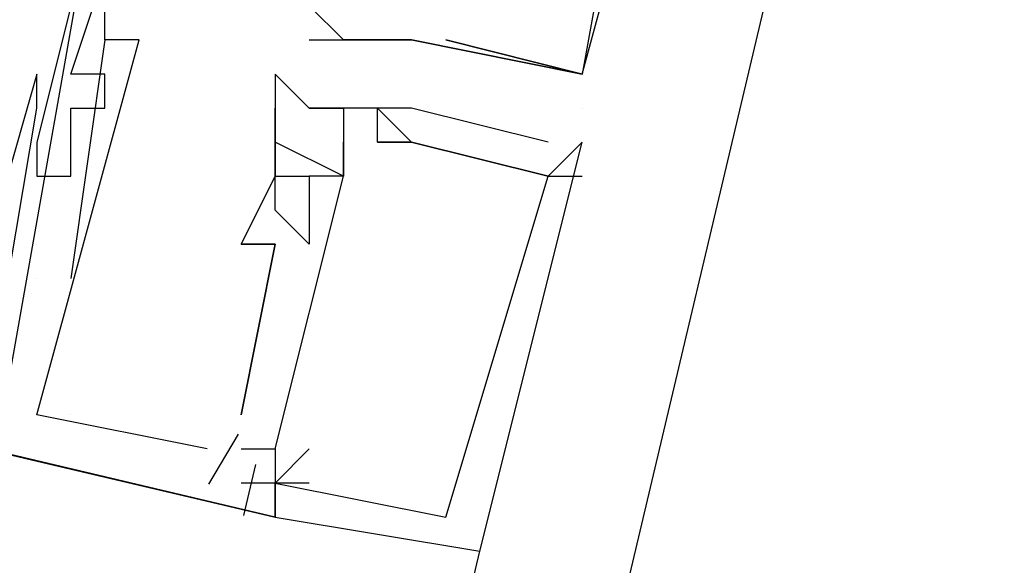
# Model space of a CAD drawing. Header units: feet. Extents: x -79 to 198, y -22 to 181.
# Tile 277 of 318: x 122.14 to 122.525, y 136.972 to 137.186. Entities that reach past the tile are written whole.
import ezdxf

# ---------------------------------------------------------------- set-up
doc = ezdxf.new("R2010")
doc.units = ezdxf.units.FT
doc.layers.add('A-LINEA', color=7, linetype='CONTINUOUS')

msp = doc.modelspace()

# ---------------------------------------------------------------- linework, layer by layer
at = {"layer": 'A-LINEA'}
for p, q in [((122.1733, 137.1778), (122.1733, 137.1778)), ((122.1733, 137.1778), (122.1733, 137.1778)), ((122.1733, 137.1778), (122.1733, 137.1778)), ((122.1733, 137.1778), (122.1733, 137.1778)), ((122.1733, 137.1778), (122.1733, 137.1778)), ((122.1733, 137.1778), (122.1733, 137.1778)), ((122.1733, 137.1778), (122.1733, 137.1778)), ((122.1733, 137.1778), (122.1733, 137.1778)), ((122.1733, 137.1778), (122.1733, 137.1778)), ((122.1733, 137.1778), (122.1733, 137.1778)), ((122.1733, 137.1778), (122.1733, 137.1778)), ((122.1733, 137.1778), (122.1733, 137.1778)), ((122.1867, 137.1778), (122.1867, 137.1778)), ((122.1867, 137.1778), (122.1867, 137.1778)), ((122.1867, 137.1778), (122.1867, 137.1778)), ((122.1867, 137.1778), (122.1867, 137.1778)), ((122.1867, 137.1778), (122.1867, 137.1778)), ((122.1867, 137.1778), (122.1867, 137.1778)), ((122.1867, 137.1778), (122.1867, 137.1778)), ((122.1867, 137.1778), (122.1867, 137.1778)), ((122.1867, 137.1778), (122.1867, 137.1778)), ((122.2533, 137.1778), (122.2533, 137.1778)), ((122.2533, 137.1778), (122.2533, 137.1778)), ((122.2533, 137.1778), (122.2533, 137.1778)), ((122.2667, 137.1778), (122.2667, 137.1778)), ((122.2667, 137.1778), (122.2667, 137.1778)), ((122.2667, 137.1778), (122.2667, 137.1778)), ((122.2667, 137.1778), (122.2667, 137.1778)), ((122.28, 137.1778), (122.28, 137.1778)), ((122.28, 137.1778), (122.28, 137.1778)), ((122.28, 137.1778), (122.28, 137.1778)), ((122.28, 137.1778), (122.28, 137.1778)), ((122.2933, 137.1778), (122.2933, 137.1778)), ((122.2933, 137.1778), (122.2933, 137.1778)), ((122.2933, 137.1778), (122.2933, 137.1778)), ((122.2933, 137.1778), (122.2933, 137.1778)), ((122.3067, 137.1778), (122.3067, 137.1778)), ((122.3067, 137.1778), (122.3067, 137.1778)), ((122.3067, 137.1778), (122.3067, 137.1778)), ((122.3067, 137.1778), (122.3067, 137.1778)), ((122.1467, 137.1644), (122.1467, 137.1644)), ((122.1467, 137.1644), (122.1467, 137.1644)), ((122.1467, 137.1644), (122.1467, 137.1644)), ((122.1467, 137.1644), (122.1467, 137.1644)), ((122.1467, 137.1644), (122.1467, 137.1644)), ((122.1467, 137.1644), (122.1467, 137.1644)), ((122.16, 137.1644), (122.16, 137.1644)), ((122.16, 137.1644), (122.16, 137.1644)), ((122.16, 137.1644), (122.16, 137.1644)), ((122.1733, 137.1644), (122.1733, 137.1644)), ((122.1733, 137.1644), (122.1733, 137.1644)), ((122.1733, 137.1644), (122.1733, 137.1644)), ((122.1733, 137.1644), (122.1733, 137.1644)), ((122.1733, 137.1644), (122.1733, 137.1644)), ((122.1733, 137.1644), (122.1733, 137.1644)), ((122.1733, 137.1644), (122.1733, 137.1644)), ((122.1733, 137.1644), (122.1733, 137.1644)), ((122.1733, 137.1644), (122.1733, 137.1644)), ((122.24, 137.1644), (122.24, 137.1644)), ((122.24, 137.1644), (122.24, 137.1644)), ((122.24, 137.1644), (122.24, 137.1644)), ((122.24, 137.1644), (122.24, 137.1644)), ((122.24, 137.1644), (122.24, 137.1644)), ((122.24, 137.1644), (122.24, 137.1644)), ((122.24, 137.1644), (122.24, 137.1644)), ((122.24, 137.1644), (122.24, 137.1644)), ((122.36, 137.1644), (122.36, 137.1644)), ((122.36, 137.1644), (122.36, 137.1644)), ((122.36, 137.1644), (122.36, 137.1644)), ((122.36, 137.1644), (122.36, 137.1644)), ((122.36, 137.1644), (122.36, 137.1644)), ((122.36, 137.1644), (122.36, 137.1644)), ((122.36, 137.1644), (122.36, 137.1644)), ((121.56, 137.1511), (122.24, 136.9911)), ((121.56, 137.1511), (122.24, 136.9911)), ((121.56, 137.1511), (122.24, 136.9911)), ((122.24, 136.9911), (121.56, 137.1511)), ((122.24, 136.9911), (121.56, 137.1511)), ((122.24, 136.9911), (121.56, 137.1511)), ((122.1467, 137.1511), (122.1467, 137.1511)), ((122.1467, 137.1511), (122.1467, 137.1511)), ((122.1467, 137.1511), (122.1467, 137.1511)), ((122.1467, 137.1511), (122.1467, 137.1511)), ((122.1467, 137.1511), (122.1467, 137.1511)), ((122.1467, 137.1511), (122.1467, 137.1511)), ((122.16, 137.1511), (122.16, 137.1511)), ((122.16, 137.1511), (122.16, 137.1511)), ((122.16, 137.1511), (122.16, 137.1511)), ((122.1733, 137.1511), (122.1733, 137.1511)), ((122.1733, 137.1511), (122.1733, 137.1511)), ((122.1733, 137.1511), (122.1733, 137.1511)), ((122.24, 137.1511), (122.24, 137.1511)), ((122.24, 137.1511), (122.24, 137.1511)), ((122.24, 137.1511), (122.24, 137.1511)), ((122.24, 137.1511), (122.24, 137.1511)), ((122.24, 137.1511), (122.24, 137.1511)), ((122.24, 137.1511), (122.24, 137.1511)), ((122.24, 137.1511), (122.24, 137.1511)), ((122.24, 137.1511), (122.24, 137.1511)), ((122.24, 137.1511), (122.24, 137.1511)), ((122.24, 137.1511), (122.24, 137.1511)), ((122.24, 137.1511), (122.24, 137.1511)), ((122.24, 137.1511), (122.24, 137.1511)), ((122.2533, 137.1511), (122.2533, 137.1511)), ((122.2533, 137.1511), (122.2533, 137.1511)), ((122.2533, 137.1511), (122.2533, 137.1511)), ((122.2533, 137.1511), (122.2533, 137.1511)), ((122.2533, 137.1511), (122.2533, 137.1511)), ((122.2533, 137.1511), (122.2533, 137.1511)), ((122.2533, 137.1511), (122.2533, 137.1511)), ((122.2533, 137.1511), (122.2533, 137.1511)), ((122.2533, 137.1511), (122.2533, 137.1511)), ((122.2533, 137.1511), (122.2533, 137.1511)), ((122.2533, 137.1511), (122.2533, 137.1511)), ((122.2533, 137.1511), (122.2533, 137.1511)), ((122.2533, 137.1511), (122.2533, 137.1511)), ((122.2533, 137.1511), (122.2533, 137.1511)), ((122.2533, 137.1511), (122.2533, 137.1511)), ((122.2533, 137.1511), (122.2533, 137.1511)), ((122.2667, 137.1511), (122.2667, 137.1511)), ((122.2667, 137.1511), (122.2667, 137.1511)), ((122.2667, 137.1511), (122.2667, 137.1511)), ((122.2667, 137.1511), (122.2667, 137.1511)), ((122.2667, 137.1511), (122.2667, 137.1511)), ((122.2667, 137.1511), (122.2667, 137.1511)), ((122.2667, 137.1511), (122.2667, 137.1511)), ((122.2667, 137.1511), (122.2667, 137.1511)), ((122.28, 137.1511), (122.28, 137.1511)), ((122.28, 137.1511), (122.28, 137.1511)), ((122.28, 137.1511), (122.28, 137.1511)), ((122.28, 137.1511), (122.28, 137.1511)), ((122.28, 137.1511), (122.28, 137.1511)), ((122.28, 137.1511), (122.28, 137.1511)), ((122.28, 137.1511), (122.28, 137.1511)), ((122.28, 137.1511), (122.28, 137.1511)), ((122.28, 137.1511), (122.28, 137.1511)), ((122.28, 137.1511), (122.28, 137.1511)), ((122.28, 137.1511), (122.28, 137.1511)), ((122.28, 137.1511), (122.28, 137.1511)), ((122.28, 137.1511), (122.28, 137.1511)), ((122.28, 137.1511), (122.28, 137.1511)), ((122.28, 137.1511), (122.28, 137.1511)), ((122.28, 137.1511), (122.28, 137.1511)), ((122.2933, 137.1511), (122.2933, 137.1511)), ((122.2933, 137.1511), (122.2933, 137.1511)), ((122.3467, 137.1378), (122.2933, 137.1511)), ((122.2933, 137.1511), (122.2933, 137.1511)), ((122.2933, 137.1511), (122.2933, 137.1511)), ((122.3467, 137.1378), (122.2933, 137.1511)), ((122.2933, 137.1511), (122.2933, 137.1511)), ((122.2933, 137.1511), (122.2933, 137.1511)), ((122.3467, 137.1378), (122.2933, 137.1511)), ((122.2933, 137.1511), (122.2933, 137.1511)), ((122.2933, 137.1511), (122.2933, 137.1511)), ((122.3467, 137.1378), (122.2933, 137.1511)), ((122.2933, 137.1511), (122.2933, 137.1511)), ((122.3467, 137.1378), (122.2933, 137.1511)), ((122.2933, 137.1511), (122.2933, 137.1511)), ((122.3467, 137.1378), (122.2933, 137.1511)), ((122.2933, 137.1511), (122.2933, 137.1511)), ((122.3467, 137.1378), (122.2933, 137.1511)), ((122.2933, 137.1511), (122.2933, 137.1511)), ((122.36, 137.1511), (122.36, 137.1511)), ((122.36, 137.1511), (122.36, 137.1511)), ((122.1467, 137.1378), (122.1467, 137.1378)), ((122.1467, 137.1378), (122.1467, 137.1378)), ((122.1467, 137.1378), (122.1467, 137.1378)), ((122.1467, 137.1378), (122.1467, 137.1378)), ((122.1467, 137.1378), (122.1467, 137.1378)), ((122.1467, 137.1378), (122.1467, 137.1378)), ((122.16, 137.1378), (122.16, 137.1378)), ((122.16, 137.1378), (122.16, 137.1378)), ((122.16, 137.1378), (122.16, 137.1378)), ((122.24, 137.1378), (122.24, 137.1378)), ((122.24, 137.1378), (122.24, 137.1378)), ((122.24, 137.1378), (122.24, 137.1378)), ((122.24, 137.1378), (122.24, 137.1378)), ((122.24, 137.1378), (122.24, 137.1378)), ((122.24, 137.1378), (122.24, 137.1378)), ((122.24, 137.1378), (122.24, 137.1378)), ((122.24, 137.1378), (122.24, 137.1378)), ((122.24, 137.1378), (122.24, 137.1378)), ((122.24, 137.1378), (122.24, 137.1378)), ((122.24, 137.1378), (122.24, 137.1378)), ((122.24, 137.1378), (122.24, 137.1378)), ((122.24, 137.1378), (122.24, 137.1378)), ((122.24, 137.1378), (122.24, 137.1378)), ((122.24, 137.1378), (122.24, 137.1378)), ((122.24, 137.1378), (122.24, 137.1378)), ((122.24, 137.1378), (122.24, 137.1378)), ((122.24, 137.1378), (122.24, 137.1378)), ((122.24, 137.1378), (122.24, 137.1378)), ((122.24, 137.1378), (122.24, 137.1378)), ((122.24, 137.1378), (122.24, 137.1378)), ((122.24, 137.1378), (122.24, 137.1378)), ((122.24, 137.1378), (122.24, 137.1378)), ((122.24, 137.1378), (122.24, 137.1378)), ((122.24, 137.1378), (122.24, 137.1378)), ((122.2667, 137.1244), (122.2667, 137.1378)), ((122.2667, 137.1378), (122.2667, 137.1378)), ((122.2667, 137.1378), (122.2667, 137.1378)), ((122.2667, 137.1378), (122.2667, 137.1378)), ((122.2667, 137.1378), (122.2667, 137.1378)), ((122.2667, 137.1378), (122.2667, 137.1378)), ((122.2667, 137.1378), (122.2667, 137.1378)), ((122.2667, 137.1378), (122.2667, 137.1378)), ((122.2667, 137.1244), (122.2667, 137.1378)), ((122.2667, 137.1378), (122.2667, 137.1378)), ((122.28, 137.1378), (122.28, 137.1378)), ((122.28, 137.1378), (122.28, 137.1378)), ((122.28, 137.1378), (122.28, 137.1378)), ((122.28, 137.1378), (122.28, 137.1378)), ((122.28, 137.1378), (122.28, 137.1378)), ((122.28, 137.1378), (122.28, 137.1378)), ((122.28, 137.1378), (122.28, 137.1378)), ((122.28, 137.1378), (122.28, 137.1378)), ((122.28, 137.1378), (122.28, 137.1378)), ((122.28, 137.1378), (122.28, 137.1378)), ((122.28, 137.1378), (122.28, 137.1378)), ((122.28, 137.1378), (122.28, 137.1378)), ((122.28, 137.1378), (122.28, 137.1378)), ((122.28, 137.1378), (122.28, 137.1378)), ((122.28, 137.1378), (122.28, 137.1378)), ((122.28, 137.1378), (122.28, 137.1378)), ((122.28, 137.1378), (122.28, 137.1378)), ((122.28, 137.1378), (122.28, 137.1378)), ((122.2933, 137.1378), (122.2933, 137.1378)), ((122.2933, 137.1378), (122.2933, 137.1378)), ((122.2933, 137.1378), (122.2933, 137.1378)), ((122.2933, 137.1378), (122.2933, 137.1378)), ((122.2933, 137.1378), (122.2933, 137.1378)), ((122.2933, 137.1378), (122.2933, 137.1378)), ((122.2933, 137.1378), (122.2933, 137.1378)), ((122.2933, 137.1378), (122.2933, 137.1378)), ((122.2933, 137.1378), (122.2933, 137.1378)), ((122.2933, 137.1378), (122.2933, 137.1378)), ((122.2933, 137.1378), (122.2933, 137.1378)), ((122.2933, 137.1378), (122.2933, 137.1378)), ((122.2933, 137.1378), (122.2933, 137.1378)), ((122.2933, 137.1378), (122.2933, 137.1378)), ((122.2933, 137.1378), (122.2933, 137.1378)), ((122.2933, 137.1378), (122.2933, 137.1378)), ((122.3467, 137.1378), (122.3467, 137.1378)), ((122.3467, 137.1378), (122.3467, 137.1378)), ((122.3467, 137.1378), (122.3467, 137.1378)), ((122.3467, 137.1378), (122.3467, 137.1378)), ((122.3467, 137.1378), (122.3467, 137.1378)), ((122.3467, 137.1378), (122.3467, 137.1378)), ((122.3467, 137.1378), (122.3467, 137.1378)), ((122.3467, 137.1378), (122.3467, 137.1378)), ((122.36, 137.1378), (122.36, 137.1378)), ((122.36, 137.1378), (122.36, 137.1378)), ((122.36, 137.1378), (122.36, 137.1378)), ((122.36, 137.1378), (122.36, 137.1378)), ((122.36, 137.1378), (122.36, 137.1378)), ((122.36, 137.1378), (122.36, 137.1378)), ((122.36, 137.1378), (122.36, 137.1378)), ((122.1467, 137.1244), (122.1467, 137.1244)), ((122.1467, 137.1244), (122.1467, 137.1244)), ((122.1467, 137.1244), (122.1467, 137.1244)), ((122.1467, 137.1244), (122.1467, 137.1244)), ((122.1467, 137.1244), (122.1467, 137.1244)), ((122.1467, 137.1244), (122.1467, 137.1244)), ((122.16, 137.1244), (122.16, 137.1244)), ((122.16, 137.1244), (122.16, 137.1244)), ((122.16, 137.1244), (122.16, 137.1244)), ((122.16, 137.1244), (122.16, 137.1244)), ((122.16, 137.1244), (122.16, 137.1244)), ((122.16, 137.1244), (122.16, 137.1244)), ((122.24, 137.1244), (122.24, 137.1244)), ((122.24, 137.1244), (122.24, 137.1244)), ((122.24, 137.1244), (122.24, 137.1244)), ((122.24, 137.1244), (122.24, 137.1244)), ((122.24, 137.1244), (122.24, 137.1244)), ((122.24, 137.1244), (122.24, 137.1244)), ((122.24, 137.1244), (122.24, 137.1244)), ((122.24, 137.1244), (122.24, 137.1244)), ((122.24, 137.1244), (122.24, 137.1244)), ((122.24, 137.1244), (122.24, 137.1244)), ((122.24, 137.1244), (122.24, 137.1244)), ((122.24, 137.1244), (122.24, 137.1244)), ((122.24, 137.1244), (122.24, 137.1244)), ((122.24, 137.1244), (122.24, 137.1244)), ((122.24, 137.1244), (122.24, 137.1244)), ((122.24, 137.1244), (122.24, 137.1244)), ((122.24, 137.1244), (122.24, 137.1244)), ((122.24, 137.1244), (122.24, 137.1244)), ((122.24, 137.1244), (122.24, 137.1244)), ((122.24, 137.1244), (122.24, 137.1244)), ((122.24, 137.1244), (122.24, 137.1244)), ((122.24, 137.1244), (122.24, 137.1244)), ((122.24, 137.1244), (122.24, 137.1244)), ((122.24, 137.1244), (122.24, 137.1244)), ((122.24, 137.1244), (122.24, 137.1244)), ((122.24, 137.1244), (122.24, 137.1244)), ((122.2533, 137.1244), (122.2533, 137.1244)), ((122.2533, 137.1244), (122.2533, 137.1244)), ((122.2533, 137.1244), (122.2533, 137.1244)), ((122.2533, 137.1244), (122.2533, 137.1244)), ((122.2533, 137.1244), (122.2533, 137.1244)), ((122.2533, 137.1244), (122.2533, 137.1244)), ((122.2533, 137.1244), (122.2533, 137.1244)), ((122.2533, 137.1244), (122.2533, 137.1244)), ((122.2533, 137.1244), (122.2533, 137.1244)), ((122.2533, 137.1244), (122.2533, 137.1244)), ((122.2533, 137.1244), (122.2533, 137.1244)), ((122.2533, 137.1244), (122.2533, 137.1244)), ((122.2533, 137.1244), (122.2533, 137.1244)), ((122.2533, 137.1244), (122.2533, 137.1244)), ((122.2533, 137.1244), (122.2533, 137.1244)), ((122.2533, 137.1244), (122.2533, 137.1244)), ((122.2533, 137.1244), (122.2533, 137.1244)), ((122.2667, 137.1244), (122.2667, 137.1244)), ((122.2667, 137.1244), (122.2667, 137.1244)), ((122.2667, 137.1244), (122.2667, 137.1244)), ((122.2667, 137.1244), (122.2667, 137.1244)), ((122.2667, 137.1244), (122.2667, 137.1244)), ((122.2667, 137.1244), (122.2667, 137.1244)), ((122.2667, 137.1244), (122.2667, 137.1244)), ((122.2667, 137.1244), (122.2667, 137.1244)), ((122.2667, 137.1244), (122.2667, 137.1244)), ((122.2667, 137.1244), (122.2667, 137.1244)), ((122.2667, 137.1244), (122.2667, 137.1244)), ((122.2667, 137.1244), (122.2667, 137.1244)), ((122.2667, 137.1244), (122.2667, 137.1244)), ((122.2667, 137.1244), (122.2667, 137.1244)), ((122.2667, 137.1244), (122.2667, 137.1244)), ((122.2667, 137.1244), (122.2667, 137.1244)), ((122.2667, 137.1244), (122.2667, 137.1244)), ((122.2667, 137.1244), (122.2667, 137.1244)), ((122.2667, 137.1244), (122.2667, 137.1244)), ((122.2667, 137.1244), (122.2667, 137.1244)), ((122.2667, 137.1244), (122.2667, 137.1244)), ((122.3467, 137.1244), (122.3467, 137.1244)), ((122.3467, 137.1244), (122.3467, 137.1244)), ((122.3467, 137.1244), (122.3467, 137.1244)), ((122.3467, 137.1244), (122.3467, 137.1244)), ((122.3467, 137.1244), (122.3467, 137.1244)), ((122.3467, 137.1244), (122.3467, 137.1244)), ((122.3467, 137.1244), (122.3467, 137.1244)), ((122.3467, 137.1244), (122.3467, 137.1244)), ((122.36, 137.1244), (122.36, 137.1244)), ((122.2533, 137.0978), (122.24, 137.1111)), ((122.24, 137.1111), (122.24, 137.1111)), ((122.2533, 137.0978), (122.24, 137.1111)), ((122.24, 137.1111), (122.24, 137.1111)), ((122.2533, 137.0978), (122.24, 137.1111)), ((122.24, 137.1111), (122.24, 137.1111)), ((122.2533, 137.0978), (122.24, 137.1111)), ((122.24, 137.1111), (122.24, 137.1111)), ((122.2533, 137.0978), (122.24, 137.1111)), ((122.24, 137.1111), (122.24, 137.1111)), ((122.2533, 137.0978), (122.24, 137.1111)), ((122.24, 137.1111), (122.24, 137.1111)), ((122.24, 137.1111), (122.24, 137.1111)), ((122.24, 137.1111), (122.24, 137.1111)), ((122.24, 137.1111), (122.24, 137.1111)), ((122.2533, 137.1111), (122.2533, 137.1111)), ((122.2533, 137.1111), (122.2533, 137.1111)), ((122.2533, 137.1111), (122.2533, 137.1111)), ((122.2533, 137.1111), (122.2533, 137.1111)), ((122.2533, 137.1111), (122.2533, 137.1111)), ((122.2533, 137.1111), (122.2533, 137.1111)), ((122.2533, 137.1111), (122.2533, 137.1111)), ((122.2533, 137.1111), (122.2533, 137.1111)), ((122.2533, 137.1111), (122.2533, 137.1111)), ((122.2533, 137.1111), (122.2533, 137.1111)), ((122.2533, 137.1111), (122.2533, 137.1111)), ((122.2533, 137.1111), (122.2533, 137.1111)), ((122.2533, 137.1111), (122.2533, 137.1111)), ((122.2533, 137.1111), (122.2533, 137.1111)), ((122.2533, 137.1111), (122.2533, 137.1111)), ((122.1467, 137.0978), (122.1467, 137.0978)), ((122.1467, 137.0978), (122.1467, 137.0978)), ((122.1467, 137.0978), (122.1467, 137.0978)), ((122.1467, 137.0978), (122.1467, 137.0978)), ((122.1467, 137.0978), (122.1467, 137.0978)), ((122.1467, 137.0978), (122.1467, 137.0978)), ((122.1467, 137.0978), (122.1467, 137.0978)), ((122.1467, 137.0978), (122.1467, 137.0978)), ((122.1467, 137.0978), (122.1467, 137.0978)), ((122.1467, 137.0978), (122.1467, 137.0978)), ((122.1467, 137.0978), (122.1467, 137.0978)), ((122.1467, 137.0978), (122.1467, 137.0978)), ((122.2267, 137.0978), (122.2267, 137.0978)), ((122.2267, 137.0978), (122.2267, 137.0978)), ((122.2267, 137.0978), (122.2267, 137.0978)), ((122.2267, 137.0978), (122.2267, 137.0978)), ((122.2267, 137.0978), (122.2267, 137.0978)), ((122.2267, 137.0978), (122.2267, 137.0978)), ((122.2267, 137.0978), (122.2267, 137.0978)), ((122.2267, 137.0978), (122.2267, 137.0978)), ((122.2267, 137.0978), (122.2267, 137.0978)), ((122.24, 137.0978), (122.24, 137.0978)), ((122.24, 137.0978), (122.24, 137.0978)), ((122.24, 137.0978), (122.24, 137.0978)), ((122.24, 137.0978), (122.24, 137.0978)), ((122.24, 137.0978), (122.24, 137.0978)), ((122.24, 137.0978), (122.24, 137.0978)), ((122.24, 137.0978), (122.24, 137.0978)), ((122.24, 137.0978), (122.24, 137.0978)), ((122.24, 137.0978), (122.24, 137.0978)), ((122.2533, 137.0978), (122.2533, 137.0978)), ((122.2533, 137.0978), (122.2533, 137.0978)), ((122.2533, 137.0978), (122.2533, 137.0978)), ((122.2533, 137.0978), (122.2533, 137.0978)), ((122.2533, 137.0978), (122.2533, 137.0978)), ((122.2533, 137.0978), (122.2533, 137.0978)), ((122.2533, 137.0978), (122.2533, 137.0978)), ((122.2533, 137.0978), (122.2533, 137.0978)), ((122.2533, 137.0978), (122.2533, 137.0978)), ((122.1467, 137.0844), (122.1467, 137.0844)), ((122.1467, 137.0844), (122.1467, 137.0844)), ((122.1467, 137.0844), (122.1467, 137.0844)), ((122.1467, 137.0844), (122.1467, 137.0844)), ((122.1467, 137.0844), (122.1467, 137.0844)), ((122.1467, 137.0844), (122.1467, 137.0844)), ((122.1467, 137.0844), (122.1467, 137.0844)), ((122.1467, 137.0844), (122.1467, 137.0844)), ((122.1467, 137.0844), (122.1467, 137.0844)), ((122.1467, 137.0844), (122.1467, 137.0844)), ((122.1467, 137.0844), (122.1467, 137.0844)), ((122.1467, 137.0844), (122.1467, 137.0844)), ((122.16, 137.0844), (122.16, 137.0844)), ((122.16, 137.0844), (122.16, 137.0844)), ((122.16, 137.0844), (122.16, 137.0844)), ((122.16, 137.0844), (122.16, 137.0844)), ((122.16, 137.0844), (122.16, 137.0844)), ((122.16, 137.0844), (122.16, 137.0844)), ((122.2133, 137.0178), (122.1467, 137.0311)), ((122.1467, 137.0311), (122.1467, 137.0311)), ((122.2133, 137.0178), (122.1467, 137.0311)), ((122.1467, 137.0311), (122.1467, 137.0311)), ((122.2133, 137.0178), (122.1467, 137.0311)), ((122.1467, 137.0311), (122.1467, 137.0311)), ((122.2133, 137.0178), (122.1467, 137.0311)), ((122.1467, 137.0311), (122.1467, 137.0311)), ((122.2133, 137.0178), (122.1467, 137.0311)), ((122.1467, 137.0311), (122.1467, 137.0311)), ((122.2133, 137.0178), (122.1467, 137.0311)), ((122.1467, 137.0311), (122.1467, 137.0311)), ((122.1467, 137.0311), (122.1467, 137.0311)), ((122.1467, 137.0311), (122.1467, 137.0311)), ((122.1467, 137.0311), (122.1467, 137.0311)), ((122.16, 137.0311), (122.16, 137.0311)), ((122.16, 137.0311), (122.16, 137.0311)), ((122.16, 137.0311), (122.16, 137.0311)), ((122.16, 137.0311), (122.16, 137.0311)), ((122.16, 137.0311), (122.16, 137.0311)), ((122.16, 137.0311), (122.16, 137.0311)), ((122.2267, 137.0311), (122.2267, 137.0311)), ((122.2267, 137.0311), (122.2267, 137.0311)), ((122.2267, 137.0311), (122.2267, 137.0311)), ((122.2267, 137.0311), (122.2267, 137.0311)), ((122.2267, 137.0311), (122.2267, 137.0311)), ((122.2267, 137.0311), (122.2267, 137.0311)), ((122.2267, 137.0311), (122.2267, 137.0311)), ((122.2267, 137.0311), (122.2267, 137.0311)), ((122.2267, 137.0311), (122.2267, 137.0311)), ((122.2255, 137.0235), (122.2139, 137.004)), ((122.2255, 137.0235), (122.2139, 137.004)), ((122.2255, 137.0235), (122.2139, 137.004)), ((122.2255, 137.0235), (122.2139, 137.004)), ((122.2255, 137.0235), (122.2139, 137.004)), ((122.2255, 137.0235), (122.2139, 137.004)), ((122.2255, 137.0235), (122.2139, 137.004)), ((122.2255, 137.0235), (122.2139, 137.004)), ((122.2255, 137.0235), (122.2139, 137.004)), ((122.2133, 137.0178), (122.2133, 137.0178)), ((122.2133, 137.0178), (122.2133, 137.0178)), ((122.2133, 137.0178), (122.2133, 137.0178)), ((122.2133, 137.0178), (122.2133, 137.0178)), ((122.2133, 137.0178), (122.2133, 137.0178)), ((122.2133, 137.0178), (122.2133, 137.0178)), ((122.2133, 137.0178), (122.2133, 137.0178)), ((122.2133, 137.0178), (122.2133, 137.0178)), ((122.2133, 137.0178), (122.2133, 137.0178)), ((122.2267, 137.0178), (122.2267, 137.0178)), ((122.2267, 137.0178), (122.2267, 137.0178)), ((122.2267, 137.0178), (122.2267, 137.0178)), ((122.2267, 137.0178), (122.2267, 137.0178)), ((122.2267, 137.0178), (122.2267, 137.0178)), ((122.2267, 137.0178), (122.2267, 137.0178)), ((122.2267, 137.0178), (122.2267, 137.0178)), ((122.2267, 137.0178), (122.2267, 137.0178)), ((122.2267, 137.0178), (122.2267, 137.0178)), ((122.24, 137.0178), (122.24, 137.0178)), ((122.24, 137.0178), (122.24, 137.0178)), ((122.24, 137.0178), (122.24, 137.0178)), ((122.24, 137.0178), (122.24, 137.0178)), ((122.24, 137.0178), (122.24, 137.0044)), ((122.24, 137.0178), (122.24, 137.0178)), ((122.24, 137.0178), (122.24, 137.0178)), ((122.24, 137.0178), (122.24, 137.0044)), ((122.24, 137.0178), (122.24, 137.0178)), ((122.24, 137.0178), (122.24, 137.0178)), ((122.24, 137.0178), (122.24, 137.0044)), ((122.24, 137.0178), (122.24, 137.0178)), ((122.24, 137.0178), (122.24, 137.0178)), ((122.24, 137.0178), (122.24, 137.0178)), ((122.24, 137.0178), (122.24, 137.0178)), ((122.24, 137.0178), (122.24, 137.0178)), ((122.24, 137.0178), (122.24, 137.0178)), ((122.24, 137.0178), (122.24, 137.0178)), ((122.2533, 137.0178), (122.2533, 137.0178)), ((122.2533, 137.0178), (122.2533, 137.0178)), ((122.2533, 137.0178), (122.2533, 137.0178)), ((122.2323, 137.0117), (122.2276, 136.9917)), ((122.2323, 137.0117), (122.2276, 136.9917)), ((122.2323, 137.0117), (122.2276, 136.9917)), ((122.2323, 137.0117), (122.2276, 136.9917)), ((122.2323, 137.0117), (122.2276, 136.9917)), ((122.2323, 137.0117), (122.2276, 136.9917)), ((122.2323, 137.0117), (122.2276, 136.9917)), ((122.2323, 137.0117), (122.2276, 136.9917)), ((122.2323, 137.0117), (122.2276, 136.9917)), ((122.24, 137.0044), (122.2267, 137.0044)), ((122.2267, 137.0044), (122.2267, 137.0044)), ((122.24, 137.0044), (122.2267, 137.0044)), ((122.2267, 137.0044), (122.2267, 137.0044)), ((122.24, 137.0044), (122.2267, 137.0044)), ((122.2267, 137.0044), (122.2267, 137.0044)), ((122.24, 137.0044), (122.2267, 137.0044)), ((122.2267, 137.0044), (122.2267, 137.0044)), ((122.24, 137.0044), (122.2267, 137.0044)), ((122.2267, 137.0044), (122.2267, 137.0044)), ((122.24, 137.0044), (122.2267, 137.0044)), ((122.2267, 137.0044), (122.2267, 137.0044)), ((122.2267, 137.0044), (122.2267, 137.0044)), ((122.2267, 137.0044), (122.2267, 137.0044)), ((122.2267, 137.0044), (122.2267, 137.0044)), ((122.24, 137.0044), (122.24, 137.0044)), ((122.24, 137.0044), (122.24, 137.0044)), ((122.24, 137.0044), (122.24, 137.0044)), ((122.24, 137.0044), (122.24, 137.0044)), ((122.24, 137.0044), (122.24, 137.0044)), ((122.24, 137.0044), (122.24, 137.0044)), ((122.24, 137.0044), (122.24, 137.0044)), ((122.24, 137.0044), (122.24, 137.0044)), ((122.24, 137.0044), (122.24, 137.0044)), ((122.24, 137.0044), (122.24, 137.0044)), ((122.24, 137.0044), (122.24, 137.0044)), ((122.24, 137.0044), (122.24, 137.0044)), ((122.24, 137.0044), (122.24, 137.0044)), ((122.24, 137.0044), (122.24, 137.0044)), ((122.24, 137.0044), (122.24, 137.0044)), ((122.24, 137.0044), (122.24, 137.0044)), ((122.24, 137.0044), (122.24, 137.0044)), ((122.24, 137.0044), (122.24, 137.0044)), ((122.2533, 137.0044), (122.2533, 137.0044)), ((122.2533, 137.0044), (122.2533, 137.0044)), ((122.2533, 137.0044), (122.2533, 137.0044)), ((122.24, 136.9911), (122.24, 136.9911)), ((122.24, 136.9911), (122.24, 136.9911)), ((122.24, 136.9911), (122.24, 136.9911)), ((122.24, 136.9911), (122.24, 136.9911)), ((122.24, 136.9911), (122.24, 136.9911)), ((122.24, 136.9911), (122.24, 136.9911)), ((122.24, 136.9911), (122.24, 136.9911)), ((122.24, 136.9911), (122.24, 136.9911)), ((122.24, 136.9911), (122.24, 136.9911)), ((122.24, 136.9911), (122.24, 136.9911)), ((122.24, 136.9911), (122.24, 136.9911)), ((122.24, 136.9911), (122.24, 136.9911)), ((122.24, 136.9911), (122.24, 136.9911)), ((122.24, 136.9911), (122.24, 136.9911)), ((122.24, 136.9911), (122.24, 136.9911)), ((122.3067, 136.9911), (122.3067, 136.9911)), ((122.3067, 136.9911), (122.3067, 136.9911)), ((122.3067, 136.9911), (122.3067, 136.9911)), ((122.3067, 136.9911), (122.3067, 136.9911)), ((122.3067, 136.9911), (122.3067, 136.9911)), ((122.3067, 136.9911), (122.3067, 136.9911)), ((120.7467, 130.3111), (122.32, 136.9778)), ((122.32, 136.9778), (122.32, 136.9778)), ((122.32, 136.9778), (122.32, 136.9778)), ((122.32, 136.9778), (122.32, 136.9778)), ((122.32, 136.9778), (122.32, 136.9778)), ((122.32, 136.9778), (122.32, 136.9778)), ((122.32, 136.9778), (122.32, 136.9778))]:
    msp.add_line(p, q, dxfattribs=at)
for points in [[(110.4133, 148.3911), (124.3067, 145.1111), (120.72, 129.9644)], [(110.4133, 148.3911), (124.3067, 145.1111), (120.72, 129.9644)], [(121.6133, 137.2578), (121.6267, 137.2444), (121.6267, 137.2578), (121.64, 137.3378), (121.6267, 137.3511), (121.6533, 137.4444), (121.6667, 137.4444), (121.6667, 137.4578), (121.6533, 137.4578), (121.6533, 137.4711), (122.1067, 137.3644), (122.1067, 137.3511), (122.0933, 137.3511), (122.1067, 137.3378), (122.12, 137.3644), (122.2, 137.3511), (122.1467, 137.1378), (122.1467, 137.1244), (122.16, 137.1244), (122.16, 137.1378)], [(121.6133, 137.2578), (121.6267, 137.2444), (121.6267, 137.2578), (121.64, 137.3378), (121.6267, 137.3511), (121.6533, 137.4444), (121.6667, 137.4444), (121.6667, 137.4578), (121.6533, 137.4578), (121.6533, 137.4711), (122.1067, 137.3644), (122.1067, 137.3511), (122.0933, 137.3511), (122.1067, 137.3378), (122.12, 137.3644), (122.2, 137.3511), (122.1467, 137.1378), (122.1467, 137.1244), (122.16, 137.1244), (122.16, 137.1378)], [(121.6133, 137.2578), (121.6267, 137.2444), (121.6267, 137.2578), (121.64, 137.3378), (121.6267, 137.3511), (121.6533, 137.4444), (121.6667, 137.4444), (121.6667, 137.4578), (121.6533, 137.4578), (121.6533, 137.4711), (122.1067, 137.3644), (122.1067, 137.3511), (122.0933, 137.3511), (122.1067, 137.3378), (122.12, 137.3644), (122.2, 137.3511), (122.1467, 137.1378), (122.1467, 137.1244), (122.16, 137.1244), (122.16, 137.1378)], [(122.16, 137.1244), (122.16, 137.1511), (122.1733, 137.1511), (122.1733, 137.1644), (122.16, 137.1644), (122.1733, 137.2044), (122.1867, 137.2044), (122.2267, 137.3378), (122.2933, 137.3244)], [(122.16, 137.1244), (122.16, 137.1511), (122.1733, 137.1511), (122.1733, 137.1644), (122.16, 137.1644), (122.1733, 137.2044), (122.1867, 137.2044), (122.2267, 137.3378), (122.2933, 137.3244)], [(122.16, 137.1244), (122.16, 137.1511), (122.1733, 137.1511), (122.1733, 137.1644), (122.16, 137.1644), (122.1733, 137.2044), (122.1867, 137.2044), (122.2267, 137.3378), (122.2933, 137.3244)], [(122.2533, 137.1778), (122.2667, 137.1778), (122.28, 137.1778), (122.2933, 137.1778), (122.36, 137.1644), (122.4, 137.3111), (122.4, 137.3111), (122.32, 137.3244), (122.32, 137.3111), (122.32, 137.3244), (122.3867, 137.3111), (122.3867, 137.3111), (122.36, 137.1644), (122.36, 137.1644), (122.3067, 137.1778), (122.3067, 137.1778), (122.3067, 137.1778), (122.3067, 137.1778)], [(122.2533, 137.1778), (122.2667, 137.1778), (122.28, 137.1778), (122.2933, 137.1778), (122.36, 137.1644), (122.4, 137.3111), (122.4, 137.3111), (122.32, 137.3244), (122.32, 137.3111), (122.32, 137.3244), (122.3867, 137.3111), (122.3867, 137.3111), (122.36, 137.1644), (122.36, 137.1644), (122.3067, 137.1778), (122.3067, 137.1778), (122.3067, 137.1778), (122.3067, 137.1778)], [(122.2533, 137.1778), (122.2667, 137.1778), (122.28, 137.1778), (122.2933, 137.1778), (122.36, 137.1644), (122.4, 137.3111), (122.4, 137.3111), (122.32, 137.3244), (122.32, 137.3111), (122.32, 137.3244), (122.3867, 137.3111), (122.3867, 137.3111), (122.36, 137.1644), (122.36, 137.1644), (122.3067, 137.1778), (122.3067, 137.1778), (122.3067, 137.1778), (122.3067, 137.1778)], [(122.12, 137.0578), (122.12, 137.0578), (122.12, 137.0444), (122.1333, 137.0711), (122.1467, 137.1511), (122.1467, 137.1644), (122.1467, 137.1644), (122.12, 137.0711), (121.6267, 137.1911), (121.64, 137.2844), (121.6267, 137.2711), (121.64, 137.2711), (121.6133, 137.1778), (121.5867, 137.1778), (121.5867, 137.1644), (121.5867, 137.1778), (121.6133, 137.1644), (121.6267, 137.1778), (122.0267, 137.0844), (122.0267, 137.0711), (122.04, 137.0711), (122.0267, 137.0711), (122.0267, 137.0844), (122.12, 137.0711)], [(122.12, 137.0578), (122.12, 137.0578), (122.12, 137.0444), (122.1333, 137.0711), (122.1467, 137.1511), (122.1467, 137.1644), (122.1467, 137.1644), (122.12, 137.0711), (121.6267, 137.1911), (121.64, 137.2844), (121.6267, 137.2711), (121.64, 137.2711), (121.6133, 137.1778), (121.5867, 137.1778), (121.5867, 137.1644), (121.5867, 137.1778), (121.6133, 137.1644), (121.6267, 137.1778), (122.0267, 137.0844), (122.0267, 137.0711), (122.04, 137.0711), (122.0267, 137.0711), (122.0267, 137.0844), (122.12, 137.0711)], [(122.12, 137.0578), (122.12, 137.0578), (122.12, 137.0444), (122.1333, 137.0711), (122.1467, 137.1511), (122.1467, 137.1644), (122.1467, 137.1644), (122.12, 137.0711), (121.6267, 137.1911), (121.64, 137.2844), (121.6267, 137.2711), (121.64, 137.2711), (121.6133, 137.1778), (121.5867, 137.1778), (121.5867, 137.1644), (121.5867, 137.1778), (121.6133, 137.1644), (121.6267, 137.1778), (122.0267, 137.0844), (122.0267, 137.0711), (122.04, 137.0711), (122.0267, 137.0711), (122.0267, 137.0844), (122.12, 137.0711)], [(122.12, 137.0578), (122.12, 137.0444), (122.1333, 137.0711), (122.1467, 137.1511), (122.1467, 137.1644), (122.1467, 137.1644), (122.12, 137.0711), (121.6267, 137.1911), (121.64, 137.2844), (121.6267, 137.2711), (121.64, 137.2711), (121.6133, 137.1778), (121.5867, 137.1778), (121.5867, 137.1644), (121.5867, 137.1778), (121.6133, 137.1644), (121.6267, 137.1778)], [(122.12, 137.0578), (122.12, 137.0444), (122.1333, 137.0711), (122.1467, 137.1511), (122.1467, 137.1644), (122.1467, 137.1644), (122.12, 137.0711), (121.6267, 137.1911), (121.64, 137.2844), (121.6267, 137.2711), (121.64, 137.2711), (121.6133, 137.1778), (121.5867, 137.1778), (121.5867, 137.1644), (121.5867, 137.1778), (121.6133, 137.1644), (121.6267, 137.1778)], [(122.12, 137.0578), (122.12, 137.0444), (122.1333, 137.0711), (122.1467, 137.1511), (122.1467, 137.1644), (122.1467, 137.1644), (122.12, 137.0711), (121.6267, 137.1911), (121.64, 137.2844), (121.6267, 137.2711), (121.64, 137.2711), (121.6133, 137.1778), (121.5867, 137.1778), (121.5867, 137.1644), (121.5867, 137.1778), (121.6133, 137.1644), (121.6267, 137.1778)], [(122.1867, 137.2578), (122.1733, 137.2578), (122.1333, 137.0311)], [(122.1867, 137.2578), (122.1733, 137.2578), (122.1333, 137.0311)], [(122.1867, 137.2578), (122.1733, 137.2578), (122.1333, 137.0311)], [(122.1733, 137.1778), (122.1733, 137.2178), (122.1867, 137.2178), (122.1867, 137.2311)], [(122.1733, 137.1778), (122.1733, 137.2178), (122.1867, 137.2178), (122.1867, 137.2311)], [(122.1733, 137.1778), (122.1733, 137.2178), (122.1867, 137.2178), (122.1867, 137.2311)], [(122.3067, 137.1778), (122.3067, 137.1778), (122.3067, 137.1778), (122.3067, 137.1778), (122.36, 137.1644), (122.36, 137.1644), (122.2933, 137.1778), (122.28, 137.1778), (122.2667, 137.1778), (122.2533, 137.1911), (122.2533, 137.2044), (122.2533, 137.2178), (122.2533, 137.2178), (122.2667, 137.2178), (122.2667, 137.2178), (122.2667, 137.2178)], [(122.1467, 137.0311), (122.1867, 137.1778), (122.1733, 137.1778), (122.16, 137.0844)], [(122.1467, 137.0311), (122.1867, 137.1778), (122.1733, 137.1778), (122.16, 137.0844)], [(122.1467, 137.0311), (122.1867, 137.1778), (122.1733, 137.1778), (122.16, 137.0844)], [(122.1467, 137.0311), (122.1867, 137.1778), (122.1733, 137.1778)], [(122.1467, 137.0311), (122.1867, 137.1778), (122.1733, 137.1778)], [(122.1467, 137.0311), (122.1867, 137.1778), (122.1733, 137.1778)], [(122.2133, 137.0178), (122.1467, 137.0311), (122.1867, 137.1778), (122.1733, 137.1778), (122.16, 137.0844)], [(122.2133, 137.0178), (122.1467, 137.0311), (122.1867, 137.1778), (122.1733, 137.1778), (122.16, 137.0844)], [(122.2133, 137.0178), (122.1467, 137.0311), (122.1867, 137.1778), (122.1733, 137.1778), (122.16, 137.0844)], [(122.2933, 137.1378), (122.28, 137.1378), (122.28, 137.1511), (122.2533, 137.1511), (122.24, 137.1644), (122.24, 137.1378), (122.24, 137.1244), (122.24, 137.1244), (122.24, 137.1244), (122.24, 137.1244), (122.2533, 137.1244), (122.2533, 137.1244), (122.2533, 137.1244)], [(122.2933, 137.1378), (122.28, 137.1378), (122.28, 137.1511), (122.2533, 137.1511), (122.24, 137.1644), (122.24, 137.1378), (122.24, 137.1244), (122.24, 137.1244), (122.24, 137.1244), (122.24, 137.1244), (122.2533, 137.1244), (122.2533, 137.1244), (122.2533, 137.1244)], [(122.2933, 137.1378), (122.28, 137.1378), (122.28, 137.1511), (122.2533, 137.1511), (122.24, 137.1644), (122.24, 137.1378), (122.24, 137.1244), (122.24, 137.1244), (122.24, 137.1244), (122.24, 137.1244), (122.2533, 137.1244), (122.2533, 137.1244), (122.2533, 137.1244)], [(122.2933, 137.1378), (122.28, 137.1378), (122.28, 137.1511), (122.2533, 137.1511), (122.24, 137.1644), (122.24, 137.1378), (122.24, 137.1244), (122.24, 137.1244), (122.24, 137.1244), (122.24, 137.1244), (122.2533, 137.1244), (122.2533, 137.1244), (122.2533, 137.1244)], [(122.28, 137.1511), (122.2933, 137.1378), (122.28, 137.1378), (122.28, 137.1511), (122.2533, 137.1511), (122.24, 137.1644)], [(122.28, 137.1511), (122.2933, 137.1378), (122.28, 137.1378), (122.28, 137.1511), (122.2533, 137.1511), (122.24, 137.1644)], [(122.28, 137.1511), (122.2933, 137.1378), (122.28, 137.1378), (122.28, 137.1511), (122.2533, 137.1511), (122.24, 137.1644)], [(122.28, 137.1511), (122.2933, 137.1378), (122.28, 137.1378), (122.28, 137.1511), (122.2533, 137.1511), (122.24, 137.1644)], [(121.56, 137.1511), (122.24, 136.9911), (122.24, 137.0044), (122.2267, 137.0044)], [(121.56, 137.1511), (122.24, 136.9911), (122.24, 137.0044), (122.2267, 137.0044)], [(121.56, 137.1511), (122.24, 136.9911), (122.24, 137.0044), (122.2267, 137.0044)], [(122.2533, 137.1511), (122.2667, 137.1511), (122.2667, 137.1244), (122.24, 137.1378), (122.24, 137.1511)], [(122.2533, 137.1511), (122.2667, 137.1511), (122.2667, 137.1244), (122.24, 137.1378), (122.24, 137.1511)], [(122.2533, 137.1511), (122.2667, 137.1511), (122.2667, 137.1244), (122.24, 137.1378), (122.24, 137.1511)], [(122.2533, 137.1511), (122.2667, 137.1511), (122.2667, 137.1244), (122.24, 137.1378), (122.24, 137.1511)], [(122.2533, 137.1511), (122.2667, 137.1511), (122.2667, 137.1244), (122.24, 137.1378), (122.24, 137.1511)], [(122.24, 137.1511), (122.24, 137.1378), (122.24, 137.1244), (122.24, 137.1244), (122.24, 137.1244), (122.24, 137.1244), (122.2533, 137.1244), (122.2533, 137.1244), (122.2533, 137.1244)], [(122.2533, 137.1511), (122.2667, 137.1511), (122.2667, 137.1244), (122.24, 137.1378), (122.24, 137.1511)], [(122.24, 137.1511), (122.24, 137.1378), (122.24, 137.1244), (122.24, 137.1244), (122.24, 137.1244), (122.24, 137.1244), (122.2533, 137.1244), (122.2533, 137.1244), (122.2533, 137.1244)], [(122.2533, 137.1511), (122.2667, 137.1511), (122.2667, 137.1244), (122.24, 137.1378), (122.24, 137.1511)], [(122.24, 137.1511), (122.24, 137.1378), (122.24, 137.1244), (122.24, 137.1244), (122.24, 137.1244), (122.24, 137.1244), (122.2533, 137.1244), (122.2533, 137.1244), (122.2533, 137.1244)], [(122.2533, 137.1511), (122.2667, 137.1511), (122.2667, 137.1244), (122.24, 137.1378), (122.24, 137.1511)], [(122.24, 137.1511), (122.24, 137.1378), (122.24, 137.1244), (122.24, 137.1244), (122.24, 137.1244), (122.24, 137.1244), (122.2533, 137.1244), (122.2533, 137.1244), (122.2533, 137.1244)], [(122.3467, 137.1378), (122.2933, 137.1511), (122.28, 137.1511)], [(122.2267, 137.0311), (122.24, 137.0978), (122.2267, 137.0978), (122.24, 137.1244), (122.24, 137.1378)], [(122.2267, 137.0311), (122.24, 137.0978), (122.2267, 137.0978), (122.24, 137.1244), (122.24, 137.1378)], [(122.2267, 137.0311), (122.24, 137.0978), (122.2267, 137.0978), (122.24, 137.1244), (122.24, 137.1378)], [(122.2267, 137.0978), (122.24, 137.1244), (122.24, 137.1378)], [(122.2267, 137.0978), (122.24, 137.1244), (122.24, 137.1378)], [(122.2267, 137.0978), (122.24, 137.1244), (122.24, 137.1378)], [(122.2267, 137.0178), (122.24, 137.0178), (122.2667, 137.1244), (122.2533, 137.1244), (122.2533, 137.1111), (122.2533, 137.0978), (122.24, 137.1111), (122.24, 137.1244), (122.24, 137.1378)], [(122.2267, 137.0178), (122.24, 137.0178), (122.2667, 137.1244), (122.2533, 137.1244), (122.2533, 137.1111), (122.2533, 137.0978), (122.24, 137.1111), (122.24, 137.1244), (122.24, 137.1378)], [(122.2267, 137.0178), (122.24, 137.0178), (122.2667, 137.1244), (122.2533, 137.1244), (122.2533, 137.1111), (122.2533, 137.0978), (122.24, 137.1111), (122.24, 137.1244), (122.24, 137.1378)], [(122.2533, 137.0178), (122.24, 137.0044), (122.3067, 136.9911), (122.3067, 136.9911), (122.3467, 137.1244), (122.3467, 137.1244), (122.2933, 137.1378), (122.2933, 137.1378), (122.2933, 137.1378), (122.2933, 137.1378), (122.28, 137.1378), (122.28, 137.1378)], [(122.24, 136.9911), (122.32, 136.9778), (122.32, 136.9778), (122.36, 137.1378)], [(122.2533, 137.0178), (122.24, 137.0044), (122.3067, 136.9911), (122.3067, 136.9911), (122.3467, 137.1244), (122.3467, 137.1244), (122.2933, 137.1378), (122.2933, 137.1378), (122.2933, 137.1378), (122.2933, 137.1378), (122.28, 137.1378), (122.28, 137.1378)], [(122.24, 136.9911), (122.32, 136.9778), (122.32, 136.9778), (122.36, 137.1378)], [(122.2533, 137.0178), (122.24, 137.0044), (122.3067, 136.9911), (122.3067, 136.9911), (122.3467, 137.1244), (122.3467, 137.1244), (122.2933, 137.1378), (122.2933, 137.1378), (122.2933, 137.1378), (122.2933, 137.1378), (122.28, 137.1378), (122.28, 137.1378)], [(122.24, 136.9911), (122.32, 136.9778), (122.32, 136.9778), (122.36, 137.1378)], [(122.2533, 137.0044), (122.24, 137.0044), (122.3067, 136.9911), (122.3067, 136.9911), (122.3467, 137.1244), (122.3467, 137.1244), (122.2933, 137.1378), (122.2933, 137.1378), (122.2933, 137.1378), (122.2933, 137.1378), (122.28, 137.1378), (122.28, 137.1378)], [(122.24, 137.0178), (122.24, 136.9911), (122.32, 136.9778), (122.32, 136.9778), (122.36, 137.1378)], [(122.2533, 137.0044), (122.24, 137.0044), (122.3067, 136.9911), (122.3067, 136.9911), (122.3467, 137.1244), (122.3467, 137.1244), (122.2933, 137.1378), (122.2933, 137.1378), (122.2933, 137.1378), (122.2933, 137.1378), (122.28, 137.1378), (122.28, 137.1378)], [(122.24, 137.0178), (122.24, 136.9911), (122.32, 136.9778), (122.32, 136.9778), (122.36, 137.1378)], [(122.2533, 137.0044), (122.24, 137.0044), (122.3067, 136.9911), (122.3067, 136.9911), (122.3467, 137.1244), (122.3467, 137.1244), (122.2933, 137.1378), (122.2933, 137.1378), (122.2933, 137.1378), (122.2933, 137.1378), (122.28, 137.1378), (122.28, 137.1378)], [(122.24, 137.0178), (122.24, 136.9911), (122.32, 136.9778), (122.32, 136.9778), (122.36, 137.1378)], [(122.2667, 137.1244), (122.2667, 137.1244), (122.2667, 137.1378)], [(122.2667, 137.1244), (122.2667, 137.1244), (122.2667, 137.1378)], [(122.2667, 137.1244), (122.2667, 137.1244), (122.2667, 137.1378)], [(122.2667, 137.1244), (122.2667, 137.1244), (122.2667, 137.1378)], [(122.2667, 137.1244), (122.2667, 137.1244), (122.2667, 137.1378)], [(122.2667, 137.1244), (122.2667, 137.1244), (122.2667, 137.1378)], [(122.28, 137.1378), (122.2933, 137.1378), (122.2933, 137.1378), (122.2933, 137.1378), (122.2933, 137.1378), (122.3467, 137.1244), (122.3467, 137.1244), (122.36, 137.1378)], [(122.28, 137.1378), (122.2933, 137.1378), (122.2933, 137.1378), (122.2933, 137.1378), (122.2933, 137.1378), (122.3467, 137.1244), (122.3467, 137.1244), (122.36, 137.1244)], [(122.2267, 137.0178), (122.24, 137.0178), (122.2667, 137.1244), (122.2533, 137.1244)], [(122.2267, 137.0178), (122.24, 137.0178), (122.2667, 137.1244), (122.2533, 137.1244)], [(122.2267, 137.0178), (122.24, 137.0178), (122.2667, 137.1244), (122.2533, 137.1244)], [(122.2267, 137.0178), (122.24, 137.0178), (122.2667, 137.1244), (122.2533, 137.1244)], [(122.2267, 137.0178), (122.24, 137.0178), (122.2667, 137.1244), (122.2533, 137.1244)], [(122.2267, 137.0178), (122.24, 137.0178), (122.2667, 137.1244), (122.2533, 137.1244)], [(122.24, 137.1244), (122.2267, 137.0978), (122.24, 137.0978), (122.2267, 137.0311)], [(122.24, 137.1244), (122.2267, 137.0978), (122.24, 137.0978), (122.2267, 137.0311)], [(122.24, 137.1244), (122.2267, 137.0978), (122.24, 137.0978), (122.2267, 137.0311)], [(122.2267, 137.0978), (122.24, 137.0978), (122.2267, 137.0311)], [(122.2267, 137.0978), (122.24, 137.0978), (122.2267, 137.0311)], [(122.2267, 137.0978), (122.24, 137.0978), (122.2267, 137.0311)]]:
    msp.add_lwpolyline(points, dxfattribs=at)

doc.saveas('drawing.dxf')
